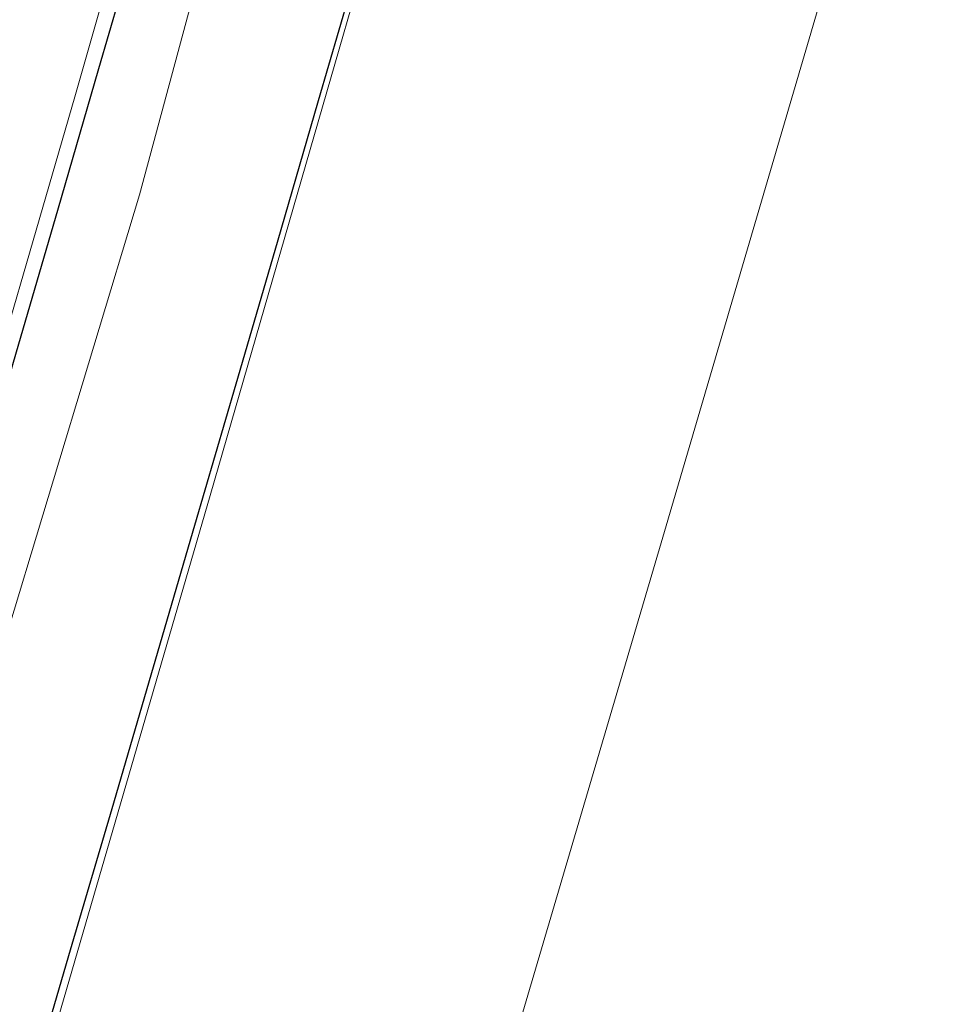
# Model space of a CAD drawing. Header units: metres. Extents: x 102313 to 104557, y 415820 to 422103.
# Tile 426 of 656: x 103652 to 103683, y 418847 to 418881. Entities that reach past the tile are written whole.
import ezdxf

# ---------------------------------------------------------------- set-up
doc = ezdxf.new("R2010")
doc.units = ezdxf.units.M
doc.header["$MEASUREMENT"] = 0
for name, color, linetype, lineweight in [('N-WE-VH-KANTVERHARDING-GD', 6, 'Continuous', 30), ('Oever_slootkant', 92, 'Continuous', 0), ('water', 2, 'Continuous', 0), ('Wegdeel', 254, 'Continuous', 0)]:
    doc.layers.add(name, color=color, linetype=linetype, lineweight=lineweight)

msp = doc.modelspace()

# ---------------------------------------------------------------- linework, layer by layer
at = {"layer": 'N-WE-VH-KANTVERHARDING-GD', "flags": 128}
for points in [[(103675.557, 418950.959), (103674.194, 418946.148), (103672.829, 418941.338), (103671.462, 418936.528), (103670.092, 418931.719), (103668.721, 418926.91), (103667.347, 418922.103), (103665.971, 418917.295), (103664.592, 418912.489), (103663.212, 418907.683), (103661.829, 418902.877), (103660.444, 418898.073), (103659.057, 418893.269), (103657.667, 418888.465), (103656.276, 418883.663), (103654.882, 418878.86), (103653.486, 418874.059), (103652.087, 418869.258), (103650.687, 418864.458), (103649.284, 418859.658), (103647.879, 418854.86), (103646.472, 418850.061), (103645.063, 418845.264)], [(103682.987, 418949.855), (103681.625, 418945.046), (103680.261, 418940.237), (103678.895, 418935.429), (103677.526, 418930.621), (103676.155, 418925.814), (103674.838, 418921.203), (103674.783, 418921.009), (103673.407, 418916.202), (103672.03, 418911.397), (103670.65, 418906.593), (103669.268, 418901.789), (103667.884, 418896.986), (103666.498, 418892.184), (103665.109, 418887.382), (103663.719, 418882.581), (103662.326, 418877.78), (103660.931, 418872.981), (103659.533, 418868.181), (103658.134, 418863.383), (103656.732, 418858.585), (103655.328, 418853.788), (103653.922, 418848.991), (103652.514, 418844.195)]]:
    msp.add_lwpolyline(points, dxfattribs=at)
at = {"layer": 'Oever_slootkant', "flags": 128}
msp.add_lwpolyline([(103700.218, 419030.427), (103694.872, 419010.568), (103687.548, 418984.383), (103682.49, 418967.582), (103677.265, 418950.027), (103672.62, 418933.123), (103668.017, 418916.681), (103661.869, 418895.379), (103656.274, 418874.589), (103650.07, 418854.078), (103644.569, 418833.176), (103639.2, 418815.91), (103634.427, 418800)], dxfattribs=at)
at = {"layer": 'water', "flags": 128}
msp.add_lwpolyline([(103703.086, 419053.778), (103682.892, 418979.878), (103669.963, 418933.615), (103654.076, 418877.918), (103642.645, 418838.53), (103631.23, 418800)], dxfattribs=at)
at = {"layer": 'Wegdeel', "flags": 128}
for points in [[(103639.759, 418800), (103645.405, 418819.402), (103650.023, 418834.72), (103658.667, 418864.408), (103667.817, 418896.114), (103674.266, 418918.735), (103679.685, 418937.838), (103685.482, 418958.684), (103691.738, 418980.701), (103698.317, 419004.901), (103703.663, 419024.618), (103709.491, 419045.626), (103714.584, 419065.131), (103719.735, 419083.921), (103724.687, 419102.597)], [(103655.602, 418800), (103659.44, 418812.966), (103662.8, 418824.327), (103668.104, 418842.979), (103673.995, 418862.996), (103681.235, 418887.667), (103687.51, 418909.685), (103695.368, 418937.452), (103701.31, 418958.763), (103706.721, 418977.927), (103713.152, 419000.452), (103719.166, 419022.744), (103725.546, 419045.979), (103732.096, 419070.18), (103739.998, 419099.494)]]:
    msp.add_lwpolyline(points, dxfattribs=at)

doc.saveas('drawing.dxf')
